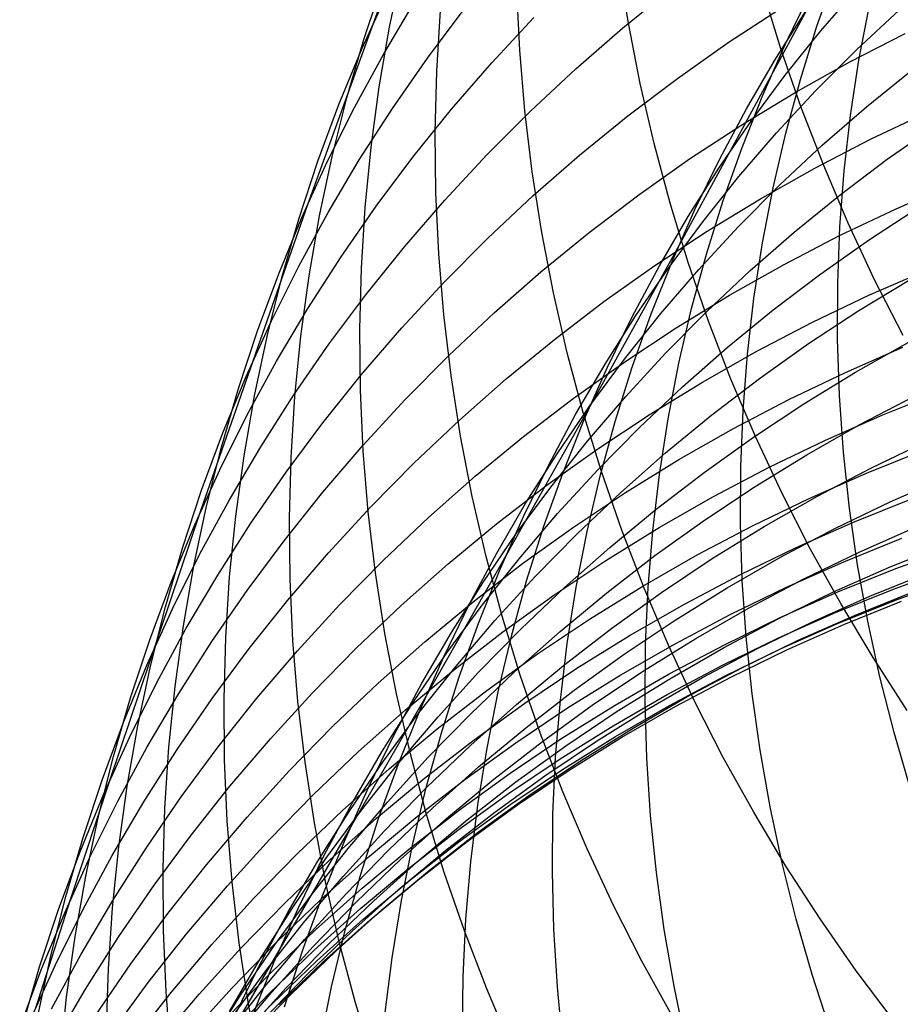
# Model space of a CAD drawing. Header units: millimetres. Extents: x 119 to 175.9, y -203.1 to -153.8.
# Tile 301 of 377: x 158.535 to 159.098, y -162.507 to -161.877. Entities that reach past the tile are written whole.
import ezdxf

# ---------------------------------------------------------------- set-up
doc = ezdxf.new("R2010")
doc.units = ezdxf.units.MM
doc.header["$MEASUREMENT"] = 0
doc.layers.add('Layer 01', color=5, linetype='Continuous', true_color=0x0000ff)

msp = doc.modelspace()

# ---------------------------------------------------------------- linework, layer by layer
at = {"layer": 'Layer 01'}
for p, q in [((158.71985, -161.99473, 40.63854), (158.84436, -161.65155, 41.74893)), ((159.07371, -161.80634, 28.8556), (158.95605, -162.02345, 29.45003)), ((158.9246, -161.87934, 43.14066), (158.91849, -161.84055, 43.12848)), ((158.77198, -161.88196, 41.83208), (158.77999, -161.84404, 41.81888)), ((159.04519, -161.8813, 28.82119), (159.05708, -161.84768, 28.83645)), ((158.75546, -161.88987, 41.41373), (158.76759, -161.85304, 41.40077)), ((158.75442, -161.89544, 41.00457), (158.77055, -161.86008, 40.99205)), ((158.85512, -161.89664, 42.70362), (158.85325, -161.85765, 42.69087)), ((158.9208, -161.8827, 39.45773), (158.95159, -161.85774, 39.4489)), ((159.02215, -161.89577, 43.59219), (159.01051, -161.85786, 43.58112)), ((159.02503, -161.89275, 29.16369), (159.04075, -161.86049, 29.1786)), ((159.04773, -161.88426, 29.85494), (159.07167, -161.85658, 29.86831)), ((158.76823, -161.89912, 40.60563), (158.78817, -161.86558, 40.59377)), ((159.072, -161.90318, 28.46122), (159.07868, -161.86819, 28.47645)), ((158.79612, -161.90188, 40.21654), (158.81964, -161.87053, 40.2055)), ((158.80208, -161.91015, 42.27128), (158.80446, -161.87135, 42.25823)), ((158.98849, -161.89185, 39.09708), (159.02185, -161.8701, 39.08941)), ((159.01829, -161.90302, 29.50373), (159.03769, -161.87247, 29.51802)), ((159.07063, -161.89636, 30.18921), (159.09773, -161.87111, 30.20149)), ((158.83732, -161.90475, 39.83705), (158.86416, -161.87591, 39.82697)), ((158.93211, -161.91797, 43.15258), (158.9246, -161.87934, 43.14066)), ((158.76536, -161.92018, 41.84519), (158.77198, -161.88196, 41.83208)), ((158.89094, -161.9087, 39.46674), (158.9208, -161.8827, 39.45773)), ((159.02485, -161.91278, 29.84149), (159.04773, -161.88426, 29.85494)), ((159.03456, -161.91539, 28.80601), (159.04519, -161.8813, 28.82119)), ((159.0661, -161.90424, 38.74422), (159.10164, -161.88594, 38.73774)), ((158.74468, -161.92713, 41.42667), (158.75546, -161.88987, 41.41373)), ((158.95595, -161.91474, 39.10495), (158.98849, -161.89185, 39.09708)), ((159.01053, -161.92558, 29.14882), (159.02503, -161.89275, 29.16369)), ((158.7396, -161.93136, 41.0171), (158.75442, -161.89544, 41.00457)), ((158.74953, -161.93333, 40.61755), (158.76823, -161.89912, 40.60563)), ((158.85841, -161.93561, 42.71616), (158.85512, -161.89664, 42.70362)), ((159.03514, -161.93334, 43.60293), (159.02215, -161.89577, 43.59219)), ((159.04449, -161.92254, 30.1768), (159.07063, -161.89636, 30.18921)), ((158.77375, -161.93403, 40.22768), (158.79612, -161.90188, 40.21654)), ((158.81154, -161.93449, 39.84726), (158.83732, -161.90475, 39.83705)), ((159.00005, -161.93427, 29.48941), (159.01829, -161.90302, 29.50373)), ((159.03124, -161.92375, 38.75091), (159.0661, -161.90424, 38.74422)), ((159.06663, -161.93845, 28.44615), (159.072, -161.90318, 28.46122)), ((158.8011, -161.94906, 42.28418), (158.80208, -161.91015, 42.27128)), ((158.86204, -161.93572, 39.47592), (158.89094, -161.9087, 39.46674)), ((159.07678, -161.93298, 30.51004), (159.10589, -161.90944, 30.52123)), ((158.92426, -161.93873, 39.113), (158.95595, -161.91474, 39.10495)), ((158.941, -161.95639, 43.16424), (158.93211, -161.91797, 43.15258)), ((159.00305, -161.94211, 29.82797), (159.02485, -161.91278, 29.84149)), ((159.0252, -161.94988, 28.79093), (159.03456, -161.91539, 28.80601)), ((158.76014, -161.95865, 41.85822), (158.76536, -161.92018, 41.84519)), ((158.99711, -161.94444, 38.75779), (159.03124, -161.92375, 38.75091)), ((159.01936, -161.94963, 30.16428), (159.04449, -161.92254, 30.1768)), ((158.72609, -161.9678, 41.02965), (158.7396, -161.93136, 41.0171)), ((158.73526, -161.96477, 41.43957), (158.74468, -161.92713, 41.42667)), ((158.99726, -161.95895, 29.13398), (159.01053, -161.92558, 29.14882)), ((158.73209, -161.96819, 40.62953), (158.74953, -161.93333, 40.61755)), ((158.75258, -161.96695, 40.23892), (158.77375, -161.93403, 40.22768)), ((158.78686, -161.96511, 39.85761), (158.81154, -161.93449, 39.84726)), ((158.83414, -161.96372, 39.48525), (158.86204, -161.93572, 39.47592)), ((158.8631, -161.97449, 42.72847), (158.85841, -161.93561, 42.71616)), ((158.983, -161.96616, 29.47508), (159.00005, -161.93427, 29.48941)), ((159.04946, -161.97052, 43.61334), (159.03514, -161.93334, 43.60293)), ((159.04857, -161.95753, 30.4987), (159.07678, -161.93298, 30.51004)), ((159.07941, -161.95372, 38.40941), (159.11559, -161.93657, 38.40371)), ((158.89345, -161.96379, 39.12122), (158.92426, -161.93873, 39.113)), ((158.98237, -161.97221, 29.81438), (159.00305, -161.94211, 29.82797)), ((159.06258, -161.97398, 28.43124), (159.06663, -161.93845, 28.44615)), ((158.80154, -161.98803, 42.29692), (158.8011, -161.94906, 42.28418)), ((158.96375, -161.96629, 38.76486), (158.99711, -161.94444, 38.75779)), ((158.99525, -161.9776, 30.15167), (159.01936, -161.94963, 30.16428)), ((159.01714, -161.98475, 28.77595), (159.0252, -161.94988, 28.79093)), ((159.09013, -161.96651, 30.83177), (159.1211, -161.94479, 30.84179)), ((158.95126, -161.99456, 43.1756), (158.941, -161.95639, 43.16424)), ((159.04387, -161.97211, 38.41531), (159.07941, -161.95372, 38.40941)), ((158.75631, -161.99732, 41.87113), (158.76014, -161.95865, 41.85822)), ((158.98525, -161.99281, 29.1192), (158.99726, -161.95895, 29.13398)), ((159.0213, -161.98306, 30.48724), (159.04857, -161.95753, 30.4987)), ((158.71393, -162.00471, 41.04218), (158.72609, -161.9678, 41.02965)), ((158.71593, -162.00365, 40.64155), (158.73209, -161.96819, 40.62953)), ((158.72722, -162.00275, 41.45241), (158.73526, -161.96477, 41.43957)), ((158.73261, -162.00059, 40.25023), (158.75258, -161.96695, 40.23892)), ((158.76332, -161.99658, 39.86806), (158.78686, -161.96511, 39.85761)), ((158.80728, -161.99267, 39.49472), (158.83414, -161.96372, 39.48525)), ((158.86358, -161.98991, 39.12961), (158.89345, -161.96379, 39.12122)), ((158.9312, -161.98928, 38.77211), (158.96375, -161.96629, 38.76486)), ((158.96714, -161.99868, 29.46076), (158.983, -161.96616, 29.47508)), ((159.05998, -161.98929, 30.8216), (159.09013, -161.96651, 30.83177)), ((158.86919, -162.01326, 42.74056), (158.8631, -161.97449, 42.72847)), ((158.96282, -162.00303, 29.80076), (158.98237, -161.97221, 29.81438)), ((159.00902, -161.99171, 38.4214), (159.04387, -161.97211, 38.41531)), ((159.0651, -162.00727, 43.62339), (159.04946, -161.97052, 43.61334)), ((159.05984, -162.0097, 28.41652), (159.06258, -161.97398, 28.43124)), ((158.9722, -162.00641, 30.13897), (158.99525, -161.9776, 30.15167)), ((158.80339, -162.02702, 42.30948), (158.80154, -161.98803, 42.29692)), ((158.99499, -162.00953, 30.47566), (159.0213, -161.98306, 30.48724)), ((159.01038, -162.01995, 28.76111), (159.01714, -161.98475, 28.77595)), ((159.0958, -161.99808, 38.07638), (159.13257, -161.98209, 38.07143)), ((158.78148, -162.02252, 39.50432), (158.80728, -161.99267, 39.49472)), ((158.83467, -162.01703, 39.13816), (158.86358, -161.98991, 39.12961)), ((158.8995, -162.01338, 38.77953), (158.9312, -161.98928, 38.77211)), ((158.96289, -162.03242, 43.18666), (158.95126, -161.99456, 43.1756)), ((158.97451, -162.02713, 29.10451), (158.98525, -161.99281, 29.1192)), ((158.97489, -162.0125, 38.42766), (159.00902, -161.99171, 38.4214)), ((159.0307, -162.01311, 30.81128), (159.05998, -161.98929, 30.8216)), ((158.65117, -162.19181, 39.92974), (158.71985, -161.99473, 40.63854)), ((158.71388, -162.03491, 40.26161), (158.73261, -162.00059, 40.25023)), ((158.74093, -162.02884, 39.87862), (158.76332, -161.99658, 39.86806)), ((158.7539, -162.03614, 41.88391), (158.75631, -161.99732, 41.87113)), ((158.95251, -162.03177, 29.44646), (158.96714, -161.99868, 29.46076)), ((159.05963, -162.01531, 38.0815), (159.0958, -161.99808, 38.07638)), ((159.07875, -162.01783, 31.14623), (159.11068, -161.99696, 31.15518)), ((158.70108, -162.03966, 40.65358), (158.71593, -162.00365, 40.64155)), ((158.70311, -162.04204, 41.05469), (158.71393, -162.00471, 41.04218)), ((158.72057, -162.04102, 41.46517), (158.72722, -162.00275, 41.45241)), ((158.94442, -162.03456, 29.78712), (158.96282, -162.00303, 29.80076)), ((158.95024, -162.03603, 30.12621), (158.9722, -162.00641, 30.13897)), ((158.86869, -162.03855, 38.78711), (158.8995, -162.01338, 38.77953)), ((158.87667, -162.05186, 42.75239), (158.86919, -162.01326, 42.74056)), ((158.94153, -162.03445, 38.43411), (158.97489, -162.0125, 38.42766)), ((158.96968, -162.03691, 30.46397), (158.99499, -162.00953, 30.47566)), ((159.00232, -162.03794, 30.80083), (159.0307, -162.01311, 30.81128)), ((159.05841, -162.04559, 28.402), (159.05984, -162.0097, 28.41652)), ((159.08203, -162.04353, 43.63308), (159.0651, -162.00727, 43.62339)), ((158.80676, -162.04514, 39.14685), (158.83467, -162.01703, 39.13816)), ((159.02411, -162.03379, 38.0868), (159.05963, -162.01531, 38.0815)), ((159.0476, -162.03981, 31.13713), (159.07875, -162.01783, 31.14623)), ((158.75678, -162.05326, 39.51404), (158.78148, -162.02252, 39.50432)), ((158.95605, -162.02345, 29.45003), (158.90001, -162.12453, 29.74962)), ((159.00492, -162.05544, 28.74642), (159.01038, -162.01995, 28.76111)), ((158.71972, -162.06186, 39.88926), (158.74093, -162.02884, 39.87862)), ((158.80665, -162.06598, 42.32184), (158.80339, -162.02702, 42.30948)), ((158.93911, -162.06541, 29.43221), (158.95251, -162.03177, 29.44646)), ((158.96504, -162.06187, 29.0899), (158.97451, -162.02713, 29.10451)), ((158.69641, -162.06987, 40.27303), (158.71388, -162.03491, 40.26161)), ((158.75289, -162.07508, 41.89655), (158.7539, -162.03614, 41.88391)), ((158.83881, -162.06477, 38.79484), (158.86869, -162.03855, 38.78711)), ((158.90898, -162.05754, 38.44071), (158.94153, -162.03445, 38.43411)), ((158.92722, -162.06674, 29.77347), (158.94442, -162.03456, 29.78712)), ((158.92939, -162.06642, 30.1134), (158.95024, -162.03603, 30.12621)), ((158.9454, -162.06517, 30.4522), (158.96968, -162.03691, 30.46397)), ((158.97586, -162.06993, 43.19741), (158.96289, -162.03242, 43.18666)), ((158.97487, -162.06375, 30.79026), (159.00232, -162.03794, 30.80083)), ((158.98926, -162.05347, 38.09227), (159.02411, -162.03379, 38.0868)), ((159.07841, -162.05347, 37.74831), (159.11516, -162.03741, 37.74394)), ((158.68754, -162.07619, 40.66562), (158.70108, -162.03966, 40.65358)), ((158.69366, -162.07975, 41.06716), (158.70311, -162.04204, 41.05469)), ((158.71531, -162.07954, 41.47785), (158.72057, -162.04102, 41.46517)), ((159.01728, -162.06285, 31.12788), (159.0476, -162.03981, 31.13713)), ((159.07192, -162.06331, 31.46605), (159.10476, -162.04332, 31.47391)), ((159.10024, -162.07927, 43.6424), (159.08203, -162.04353, 43.63308)), ((158.77987, -162.0742, 39.15567), (158.80676, -162.04514, 39.14685)), ((159.05831, -162.08159, 28.3877), (159.05841, -162.04559, 28.402)), ((158.73321, -162.08483, 39.52387), (158.75678, -162.05326, 39.51404)), ((158.88554, -162.09025, 42.76396), (158.87667, -162.05186, 42.75239)), ((158.87728, -162.08173, 38.44748), (158.90898, -162.05754, 38.44071)), ((158.95514, -162.07435, 38.09791), (158.98926, -162.05347, 38.09227)), ((159.00077, -162.09117, 28.73189), (159.00492, -162.05544, 28.74642)), ((159.04226, -162.07078, 37.75284), (159.07841, -162.05347, 37.74831)), ((158.69972, -162.09561, 39.89998), (158.71972, -162.06186, 39.88926)), ((158.94839, -162.0905, 30.77959), (158.97487, -162.06375, 30.79026)), ((158.95687, -162.09698, 29.07541), (158.96504, -162.06187, 29.0899)), ((158.98783, -162.08694, 31.1185), (159.01728, -162.06285, 31.12788)), ((159.03982, -162.08442, 31.45806), (159.07192, -162.06331, 31.46605)), ((158.68022, -162.10543, 40.2845), (158.69641, -162.06987, 40.27303)), ((158.81131, -162.10487, 42.33399), (158.80665, -162.06598, 42.32184)), ((158.80989, -162.092, 38.80272), (158.83881, -162.06477, 38.79484)), ((158.90967, -162.09754, 30.10055), (158.92939, -162.06642, 30.1134)), ((158.91121, -162.09954, 29.75983), (158.92722, -162.06674, 29.77347)), ((158.92218, -162.09428, 30.44035), (158.9454, -162.06517, 30.4522)), ((158.92697, -162.09954, 29.41801), (158.93911, -162.06541, 29.43221)), ((158.99017, -162.10704, 43.20782), (158.97586, -162.06993, 43.19741)), ((158.67534, -162.11319, 40.67766), (158.68754, -162.07619, 40.66562)), ((158.7533, -162.11407, 41.90904), (158.75289, -162.07508, 41.89655)), ((158.75406, -162.10417, 39.16461), (158.77987, -162.0742, 39.15567)), ((158.92179, -162.09638, 38.10371), (158.95514, -162.07435, 38.09791)), ((159.00675, -162.08932, 37.75754), (159.04226, -162.07078, 37.75284)), ((158.68558, -162.11781, 41.07957), (158.69366, -162.07975, 41.06716)), ((158.71145, -162.11826, 41.49042), (158.71531, -162.07954, 41.47785)), ((158.84647, -162.107, 38.45439), (158.87728, -162.08173, 38.44748)), ((159.05954, -162.11767, 28.37364), (159.05831, -162.08159, 28.3877)), ((158.71079, -162.11721, 39.53379), (158.73321, -162.08483, 39.52387)), ((158.95927, -162.11204, 31.10901), (158.98783, -162.08694, 31.1185)), ((159.00851, -162.10664, 31.44992), (159.03982, -162.08442, 31.45806)), ((159.06337, -162.10279, 37.41836), (159.10009, -162.08668, 37.41456)), ((159.06985, -162.10276, 31.79248), (159.10356, -162.08371, 31.79922)), ((158.78196, -162.12022, 38.81074), (158.80989, -162.092, 38.80272)), ((158.89579, -162.12838, 42.77525), (158.88554, -162.09025, 42.76396)), ((158.90004, -162.12419, 30.42844), (158.92218, -162.09428, 30.44035)), ((158.9229, -162.11818, 30.76882), (158.94839, -162.0905, 30.77959)), ((158.97192, -162.10908, 37.76238), (159.00675, -162.08932, 37.75754)), ((158.99795, -162.12711, 28.71755), (159.00077, -162.09117, 28.73189)), ((158.68096, -162.13004, 39.91076), (158.69972, -162.09561, 39.89998)), ((158.88925, -162.11956, 38.10965), (158.92179, -162.09638, 38.10371)), ((158.89112, -162.12937, 30.08768), (158.90967, -162.09754, 30.10055)), ((158.89643, -162.13292, 29.74622), (158.91121, -162.09954, 29.75983)), ((158.91609, -162.13412, 29.40389), (158.92697, -162.09954, 29.41801)), ((158.95, -162.13242, 29.06104), (158.95687, -162.09698, 29.07541)), ((158.66533, -162.14155, 40.29598), (158.68022, -162.10543, 40.2845)), ((158.72934, -162.13502, 39.17367), (158.75406, -162.10417, 39.16461)), ((158.81738, -162.14363, 42.34592), (158.81131, -162.10487, 42.33399)), ((158.81658, -162.13332, 38.46144), (158.84647, -162.107, 38.45439)), ((158.97802, -162.12994, 31.44166), (159.00851, -162.10664, 31.44992)), ((159.00579, -162.14372, 43.2179), (158.99017, -162.10704, 43.20782)), ((159.02724, -162.12017, 37.4223), (159.06337, -162.10279, 37.41836)), ((159.03684, -162.12297, 31.78561), (159.06985, -162.10276, 31.79248)), ((158.66448, -162.15061, 40.68968), (158.67534, -162.11319, 40.67766)), ((158.75512, -162.15308, 41.92135), (158.7533, -162.11407, 41.90904)), ((158.93165, -162.13813, 31.09941), (158.95927, -162.11204, 31.10901)), ((158.93781, -162.13003, 37.76738), (158.97192, -162.10908, 37.76238)), ((158.6789, -162.15615, 41.09192), (158.68558, -162.11781, 41.07957)), ((158.68956, -162.15035, 39.5438), (158.71079, -162.11721, 39.53379)), ((158.709, -162.15713, 41.50287), (158.71145, -162.11826, 41.49042)), ((158.75506, -162.14939, 38.81888), (158.78196, -162.12022, 38.81074)), ((158.85755, -162.14384, 38.11574), (158.88925, -162.11956, 38.10965)), ((158.89845, -162.14673, 30.75797), (158.9229, -162.11818, 30.76882)), ((158.99174, -162.13877, 37.42638), (159.02724, -162.12017, 37.4223)), ((159.06208, -162.15377, 28.35983), (159.05954, -162.11767, 28.37364)), ((159.07262, -162.1362, 32.12707), (159.10714, -162.11815, 32.13274)), ((159.08731, -162.12993, 37.08213), (159.12456, -162.11505, 37.07904)), ((158.90001, -162.12453, 29.74962), (158.84626, -162.22016, 30.05232)), ((158.87902, -162.15489, 30.41649), (158.90004, -162.12419, 30.42844)), ((159.00459, -162.14431, 31.77861), (159.03684, -162.12297, 31.78561)), ((158.66346, -162.16511, 39.92159), (158.68096, -162.13004, 39.91076)), ((158.87375, -162.16185, 30.07481), (158.89112, -162.12937, 30.08768)), ((158.88288, -162.16684, 29.73265), (158.89643, -162.13292, 29.74622)), ((158.90739, -162.1662, 42.78625), (158.89579, -162.12838, 42.77525)), ((158.90447, -162.15215, 37.77251), (158.93781, -162.13003, 37.76738)), ((158.94444, -162.16814, 29.04683), (158.95, -162.13242, 29.06104)), ((158.9484, -162.15429, 31.43329), (158.97802, -162.12994, 31.44166)), ((158.99645, -162.1632, 28.7034), (158.99795, -162.12711, 28.71755)), ((159.05062, -162.1461, 37.08535), (159.08731, -162.12993, 37.08213)), ((158.70574, -162.16671, 39.18283), (158.72934, -162.13502, 39.17367)), ((158.78765, -162.16066, 38.46863), (158.81658, -162.13332, 38.46144)), ((158.90499, -162.16517, 31.08971), (158.93165, -162.13813, 31.09941)), ((158.9065, -162.16913, 29.38987), (158.91609, -162.13412, 29.40389)), ((158.95693, -162.1586, 37.43059), (158.99174, -162.13877, 37.42638)), ((159.03877, -162.15544, 32.12127), (159.07262, -162.1362, 32.12707)), ((158.65175, -162.17818, 40.30748), (158.66533, -162.14155, 40.29598)), ((158.82483, -162.18222, 42.35761), (158.81738, -162.14363, 42.34592)), ((158.82673, -162.1692, 38.12196), (158.85755, -162.14384, 38.11574)), ((158.97312, -162.16676, 31.7715), (159.00459, -162.14431, 31.77861)), ((159.02271, -162.17992, 43.22763), (159.00579, -162.14372, 43.2179)), ((158.65499, -162.18842, 40.70166), (158.66448, -162.15061, 40.68968)), ((158.66953, -162.18421, 39.55387), (158.68956, -162.15035, 39.5438)), ((158.72923, -162.17947, 38.82713), (158.75506, -162.14939, 38.81888)), ((158.87505, -162.17614, 30.74705), (158.89845, -162.14673, 30.75797)), ((159.01452, -162.16352, 37.0887), (159.05062, -162.1461, 37.08535)), ((159.08007, -162.16376, 32.46943), (159.11534, -162.14678, 32.47414)), ((158.6736, -162.19473, 41.10419), (158.6789, -162.15615, 41.09192)), ((158.70796, -162.1961, 41.51519), (158.709, -162.15713, 41.50287)), ((158.75834, -162.19206, 41.93347), (158.75512, -162.15308, 41.92135)), ((158.85913, -162.18632, 30.4045), (158.87902, -162.15489, 30.41649)), ((158.87193, -162.1754, 37.77778), (158.90447, -162.15215, 37.77251)), ((158.91968, -162.17965, 31.42481), (158.9484, -162.15429, 31.43329)), ((159.00562, -162.17584, 32.11536), (159.03877, -162.15544, 32.12127)), ((159.06594, -162.18986, 28.34629), (159.06208, -162.15377, 28.35983)), ((159.07679, -162.16719, 36.74564), (159.114, -162.15227, 36.74309)), ((158.75971, -162.18898, 38.47594), (158.78765, -162.16066, 38.46863)), ((158.85758, -162.19495, 30.06195), (158.87375, -162.16185, 30.07481)), ((158.92284, -162.17961, 37.43493), (158.95693, -162.1586, 37.43059)), ((158.97905, -162.18218, 37.09216), (159.01452, -162.16352, 37.0887)), ((158.99627, -162.19941, 28.68948), (158.99645, -162.1632, 28.7034)), ((159.04543, -162.18196, 32.46461), (159.08007, -162.16376, 32.46943)), ((158.64723, -162.20078, 39.93245), (158.66346, -162.16511, 39.92159)), ((158.6833, -162.1992, 39.19208), (158.70574, -162.16671, 39.18283)), ((158.79684, -162.19561, 38.12831), (158.82673, -162.1692, 38.12196)), ((158.87059, -162.20126, 29.71914), (158.88288, -162.16684, 29.73265)), ((158.87933, -162.19313, 31.07993), (158.90499, -162.16517, 31.08971)), ((158.8982, -162.2045, 29.37596), (158.9065, -162.16913, 29.38987)), ((158.92034, -162.20367, 42.79695), (158.90739, -162.1662, 42.78625)), ((158.94019, -162.20411, 29.03278), (158.94444, -162.16814, 29.04683)), ((158.94248, -162.19029, 31.76427), (158.97312, -162.16676, 31.7715)), ((159.04013, -162.18339, 36.74829), (159.07679, -162.16719, 36.74564)), ((159.09201, -162.18558, 32.81845), (159.12797, -162.16971, 32.82229)), ((158.84023, -162.19976, 37.78318), (158.87193, -162.1754, 37.77778)), ((158.85274, -162.20636, 30.73608), (158.87505, -162.17614, 30.74705)), ((158.97323, -162.19737, 32.10934), (159.00562, -162.17584, 32.11536)), ((158.63951, -162.21528, 40.31897), (158.65175, -162.17818, 40.30748)), ((158.70449, -162.21043, 38.83549), (158.72923, -162.17947, 38.82713)), ((158.83367, -162.22059, 42.36904), (158.82483, -162.18222, 42.35761)), ((158.88951, -162.20179, 37.4394), (158.92284, -162.17961, 37.43493)), ((158.89188, -162.206, 31.41624), (158.91968, -162.17965, 31.42481)), ((158.94426, -162.20205, 37.09574), (158.97905, -162.18218, 37.09216)), ((159.00406, -162.20085, 36.75105), (159.04013, -162.18339, 36.74829)), ((159.01146, -162.20135, 32.45968), (159.04543, -162.18196, 32.46461)), ((159.0409, -162.21558, 43.23699), (159.02271, -162.17992, 43.22763)), ((158.64688, -162.22656, 40.71359), (158.65499, -162.18842, 40.70166)), ((158.65074, -162.21876, 39.56401), (158.66953, -162.18421, 39.55387)), ((158.7328, -162.21825, 38.48337), (158.75971, -162.18898, 38.47594)), ((158.84041, -162.21844, 30.3925), (158.85913, -162.18632, 30.4045)), ((159.05664, -162.20269, 32.81451), (159.09201, -162.18558, 32.81845)), ((159.06848, -162.19851, 36.40357), (159.10565, -162.18357, 36.40157)), ((158.59324, -162.36325, 39.2369), (158.65117, -162.19181, 39.92974)), ((158.6697, -162.23351, 41.11635), (158.6736, -162.19473, 41.10419)), ((158.76297, -162.23095, 41.9454), (158.75834, -162.19206, 41.93347)), ((158.7679, -162.22304, 38.13479), (158.79684, -162.19561, 38.12831)), ((158.84264, -162.22863, 30.04911), (158.85758, -162.19495, 30.06195)), ((158.8547, -162.22197, 31.07008), (158.87933, -162.19313, 31.07993)), ((158.9127, -162.21488, 31.75694), (158.94248, -162.19029, 31.76427)), ((159.07111, -162.22589, 28.33304), (159.06594, -162.18986, 28.34629)), ((158.6323, -162.23701, 39.94334), (158.64723, -162.20078, 39.93245)), ((158.66204, -162.23245, 39.20141), (158.6833, -162.1992, 39.19208)), ((158.70833, -162.23514, 41.52736), (158.70796, -162.1961, 41.51519)), ((158.80942, -162.2252, 37.7887), (158.84023, -162.19976, 37.78318)), ((158.85699, -162.22511, 37.44399), (158.88951, -162.20179, 37.4394)), ((158.85958, -162.23614, 29.7057), (158.87059, -162.20126, 29.71914)), ((158.91019, -162.22312, 37.09944), (158.94426, -162.20205, 37.09574)), ((158.94162, -162.22002, 32.10321), (158.97323, -162.19737, 32.10934)), ((158.96863, -162.21955, 36.75391), (159.00406, -162.20085, 36.75105)), ((158.97819, -162.22191, 32.45466), (159.01146, -162.20135, 32.45968)), ((158.99741, -162.23569, 28.67579), (158.99627, -162.19941, 28.68948)), ((159.03186, -162.21474, 36.40567), (159.06848, -162.19851, 36.40357)), ((159.07221, -162.21772, 33.16979), (159.10826, -162.20176, 33.17293)), ((158.83154, -162.23735, 30.72507), (158.85274, -162.20636, 30.73608)), ((158.86506, -162.23331, 31.40757), (158.89188, -162.206, 31.41624)), ((158.89121, -162.2402, 29.36217), (158.8982, -162.2045, 29.37596)), ((158.93462, -162.24074, 42.80733), (158.92034, -162.20367, 42.79695)), ((158.93726, -162.24029, 29.01891), (158.94019, -162.20411, 29.03278)), ((159.02189, -162.22101, 32.81048), (159.05664, -162.20269, 32.81451)), ((158.68087, -162.24223, 38.84394), (158.70449, -162.21043, 38.83549)), ((158.88382, -162.24048, 31.74952), (158.9127, -162.21488, 31.75694)), ((158.99582, -162.23222, 36.40785), (159.03186, -162.21474, 36.40567)), ((159.06236, -162.22387, 36.05522), (159.09948, -162.20891, 36.05374)), ((159.09197, -162.22716, 33.52894), (159.12864, -162.21238, 33.53135)), ((159.09559, -162.22825, 35.69973), (159.13316, -162.21458, 35.69882)), ((158.62862, -162.2528, 40.33044), (158.63951, -162.21528, 40.31897)), ((158.6332, -162.25394, 39.5742), (158.65074, -162.21876, 39.56401)), ((158.70695, -162.24843, 38.4909), (158.7328, -162.21825, 38.48337)), ((158.84626, -162.22016, 30.05232), (158.79509, -162.31009, 30.35953)), ((158.82287, -162.25123, 30.3805), (158.84041, -162.21844, 30.3925)), ((158.84389, -162.2587, 42.3802), (158.83367, -162.22059, 42.36904)), ((158.91084, -162.24376, 32.09699), (158.94162, -162.22002, 32.10321)), ((158.93386, -162.23946, 36.75686), (158.96863, -162.21955, 36.75391)), ((158.98782, -162.24053, 32.80637), (159.02189, -162.22101, 32.81048)), ((159.03674, -162.23492, 33.16658), (159.07221, -162.21772, 33.16979)), ((159.06035, -162.25068, 43.24597), (159.0409, -162.21558, 43.23699)), ((158.64015, -162.26498, 40.72545), (158.64688, -162.22656, 40.71359)), ((158.73996, -162.25145, 38.14137), (158.7679, -162.22304, 38.13479)), ((158.77953, -162.2517, 37.79433), (158.80942, -162.2252, 37.7887)), ((158.8253, -162.24954, 37.44869), (158.85699, -162.22511, 37.44399)), ((158.83113, -162.25167, 31.06016), (158.8547, -162.22197, 31.07008)), ((158.87688, -162.24535, 37.10324), (158.91019, -162.22312, 37.09944)), ((158.94568, -162.24361, 32.44954), (158.97819, -162.22191, 32.45466)), ((159.02578, -162.24011, 36.05677), (159.06236, -162.22387, 36.05522)), ((159.05583, -162.2432, 33.52648), (159.09197, -162.22716, 33.52894)), ((159.07759, -162.26182, 28.32009), (159.07111, -162.22589, 28.33304)), ((158.64198, -162.26643, 39.2108), (158.66204, -162.23245, 39.20141)), ((158.66721, -162.27245, 41.1284), (158.6697, -162.23351, 41.11635)), ((158.769, -162.26972, 41.95711), (158.76297, -162.23095, 41.9454)), ((158.82894, -162.26286, 30.03632), (158.84264, -162.22863, 30.04911)), ((158.83924, -162.26154, 31.39884), (158.86506, -162.23331, 31.40757)), ((158.96042, -162.25094, 36.41011), (158.99582, -162.23222, 36.40785)), ((159.05852, -162.24321, 35.70069), (159.09559, -162.22825, 35.69973)), ((159.07896, -162.24597, 33.88904), (159.11571, -162.23113, 33.89084)), ((159.09415, -162.24146, 35.34127), (159.13166, -162.22779, 35.34087)), ((158.61869, -162.27375, 39.95424), (158.6323, -162.23701, 39.94334)), ((158.71011, -162.27419, 41.53936), (158.70833, -162.23514, 41.52736)), ((158.81148, -162.26909, 30.71403), (158.83154, -162.23735, 30.72507)), ((158.84984, -162.27142, 29.69236), (158.85958, -162.23614, 29.7057)), ((158.89982, -162.26057, 36.75991), (158.93386, -162.23946, 36.75686)), ((158.98979, -162.2576, 36.05838), (159.02578, -162.24011, 36.05677)), ((158.99988, -162.272, 28.66235), (158.99741, -162.23569, 28.67579)), ((159.0019, -162.25335, 33.16329), (159.03674, -162.23492, 33.16658)), ((159.09529, -162.24844, 34.97972), (159.13275, -162.23479, 34.97983)), ((158.6584, -162.27483, 38.85248), (158.68087, -162.24223, 38.84394)), ((158.84438, -162.26872, 37.10714), (158.87688, -162.24535, 37.10324)), ((158.85587, -162.26708, 31.74201), (158.88382, -162.24048, 31.74952)), ((158.88092, -162.26855, 32.09068), (158.91084, -162.24376, 32.09699)), ((158.88552, -162.2762, 29.34853), (158.89121, -162.2402, 29.36217)), ((158.91395, -162.26643, 32.44433), (158.94568, -162.24361, 32.44954)), ((158.95022, -162.27737, 42.81738), (158.93462, -162.24074, 42.80733)), ((158.93566, -162.27662, 29.00523), (158.93726, -162.24029, 29.01891)), ((158.95444, -162.26121, 32.80217), (158.98782, -162.24053, 32.80637)), ((159.02028, -162.26048, 33.52395), (159.05583, -162.2432, 33.52648)), ((159.02199, -162.25945, 35.7017), (159.05852, -162.24321, 35.70069)), ((159.04274, -162.26207, 33.88721), (159.07896, -162.24597, 33.88904)), ((159.05713, -162.25642, 35.34171), (159.09415, -162.24146, 35.34127)), ((159.06911, -162.25823, 34.2518), (159.10594, -162.24335, 34.25301)), ((158.68219, -162.27949, 38.49853), (158.70695, -162.24843, 38.4909)), ((158.71304, -162.28082, 38.14806), (158.73996, -162.25145, 38.14137)), ((158.75059, -162.27921, 37.80007), (158.77953, -162.2517, 37.79433)), ((158.7945, -162.27505, 37.45349), (158.8253, -162.24954, 37.44869)), ((158.80654, -162.28465, 30.36851), (158.82287, -162.25123, 30.3805)), ((158.80865, -162.28218, 31.0502), (158.83113, -162.25167, 31.06016)), ((158.9257, -162.27088, 36.41245), (158.96042, -162.25094, 36.41011)), ((159.05833, -162.26338, 34.97962), (159.09529, -162.24844, 34.97972)), ((159.08103, -162.28517, 43.25457), (159.06035, -162.25068, 43.24597)), ((159.06228, -162.26401, 34.61579), (159.09917, -162.24909, 34.61643)), ((158.61694, -162.28972, 39.58442), (158.6332, -162.25394, 39.5742)), ((158.61908, -162.2907, 40.34187), (158.62862, -162.2528, 40.33044)), ((158.85546, -162.2965, 42.39109), (158.84389, -162.2587, 42.3802)), ((158.95443, -162.27634, 36.06006), (158.98979, -162.2576, 36.05838)), ((158.96773, -162.27297, 33.15994), (159.0019, -162.25335, 33.16329)), ((159.02065, -162.27265, 35.34217), (159.05713, -162.25642, 35.34171)), ((159.03282, -162.27438, 34.25057), (159.06911, -162.25823, 34.2518)), ((158.63481, -162.30365, 40.73724), (158.64015, -162.26498, 40.72545)), ((158.81444, -162.29066, 31.39004), (158.83924, -162.26154, 31.39884)), ((158.81649, -162.29758, 30.02359), (158.82894, -162.26286, 30.03632)), ((158.86654, -162.28284, 36.76305), (158.89982, -162.26057, 36.75991)), ((158.92182, -162.28305, 32.79789), (158.95444, -162.26121, 32.80217)), ((158.98535, -162.27899, 33.52136), (159.02028, -162.26048, 33.52395)), ((158.98605, -162.27695, 35.70275), (159.02199, -162.25945, 35.7017)), ((159.00711, -162.27942, 33.88533), (159.04274, -162.26207, 33.88721)), ((159.02191, -162.27959, 34.97953), (159.05833, -162.26338, 34.97962)), ((159.02592, -162.2802, 34.61513), (159.06228, -162.26401, 34.61579)), ((159.08536, -162.29761, 28.30747), (159.07759, -162.26182, 28.32009)), ((158.62316, -162.30108, 39.22025), (158.64198, -162.26643, 39.2108)), ((158.77643, -162.30832, 41.96858), (158.769, -162.26972, 41.95711)), ((158.79259, -162.30153, 30.70298), (158.81148, -162.26909, 30.71403)), ((158.81271, -162.2932, 37.11114), (158.84438, -162.26872, 37.10714)), ((158.82889, -162.29464, 31.73443), (158.85587, -162.26708, 31.74201)), ((158.8414, -162.30709, 29.67912), (158.84984, -162.27142, 29.69236)), ((158.8519, -162.29437, 32.08429), (158.88092, -162.26855, 32.09068)), ((158.88304, -162.29033, 32.43904), (158.91395, -162.26643, 32.44433)), ((158.89169, -162.29201, 36.41487), (158.9257, -162.27088, 36.41245)), ((158.60641, -162.31095, 39.96513), (158.61869, -162.27375, 39.95424)), ((158.63712, -162.30819, 38.86109), (158.6584, -162.27483, 38.85248)), ((158.66613, -162.31149, 41.14033), (158.66721, -162.27245, 41.1284)), ((158.7133, -162.3132, 41.55118), (158.71011, -162.27419, 41.53936)), ((158.76462, -162.30161, 37.4584), (158.7945, -162.27505, 37.45349)), ((158.88116, -162.31243, 29.33505), (158.88552, -162.2762, 29.34853)), ((158.91974, -162.29628, 36.0618), (158.95443, -162.27634, 36.06006)), ((158.93426, -162.29377, 33.15652), (158.96773, -162.27297, 33.15994)), ((158.93539, -162.31306, 28.99178), (158.93566, -162.27662, 29.00523)), ((158.96712, -162.31352, 42.82708), (158.95022, -162.27737, 42.81738)), ((158.95073, -162.29569, 35.70385), (158.98605, -162.27695, 35.70275)), ((158.98476, -162.29014, 35.34266), (159.02065, -162.27265, 35.34217)), ((158.99711, -162.29178, 34.24931), (159.03282, -162.27438, 34.25057)), ((159.00367, -162.30829, 28.64918), (158.99988, -162.272, 28.66235)), ((158.65856, -162.31139, 38.50625), (158.68219, -162.27949, 38.49853)), ((158.68718, -162.31109, 38.15485), (158.71304, -162.28082, 38.14806)), ((158.72265, -162.3077, 37.80592), (158.75059, -162.27921, 37.80007)), ((158.78728, -162.31347, 31.04021), (158.80865, -162.28218, 31.0502)), ((158.83406, -162.30624, 36.76627), (158.86654, -162.28284, 36.76305)), ((158.88998, -162.306, 32.79354), (158.92182, -162.28305, 32.79789)), ((158.95109, -162.2987, 33.51872), (158.98535, -162.27899, 33.52136)), ((158.9721, -162.29799, 33.88341), (159.00711, -162.27942, 33.88533)), ((158.98608, -162.29706, 34.97946), (159.02191, -162.27959, 34.97953)), ((158.99015, -162.29764, 34.61447), (159.02592, -162.2802, 34.61513)), ((158.60197, -162.32606, 39.59466), (158.61694, -162.28972, 39.58442)), ((158.79143, -162.31864, 30.35654), (158.80654, -162.28465, 30.36851)), ((158.853, -162.3153, 32.43368), (158.88304, -162.29033, 32.43904)), ((158.9495, -162.30886, 35.34318), (158.98476, -162.29014, 35.34266)), ((159.10291, -162.319, 43.26278), (159.08103, -162.28517, 43.25457)), ((158.61092, -162.32893, 40.35326), (158.61908, -162.2907, 40.34187)), ((158.78192, -162.31876, 37.11523), (158.81271, -162.2932, 37.11114)), ((158.7907, -162.32064, 31.38119), (158.81444, -162.29066, 31.39004)), ((158.80291, -162.32312, 31.72679), (158.82889, -162.29464, 31.73443)), ((158.82381, -162.32118, 32.07783), (158.8519, -162.29437, 32.08429)), ((158.86838, -162.33395, 42.40167), (158.85546, -162.2965, 42.39109)), ((158.85844, -162.3143, 36.41736), (158.89169, -162.29201, 36.41487)), ((158.88577, -162.31742, 36.0636), (158.91974, -162.29628, 36.0618)), ((158.90154, -162.31571, 33.15303), (158.93426, -162.29377, 33.15652)), ((158.91609, -162.31563, 35.70499), (158.95073, -162.29569, 35.70385)), ((158.96203, -162.31041, 34.24803), (158.99711, -162.29178, 34.24931)), ((158.60558, -162.33638, 39.22975), (158.62316, -162.30108, 39.22025)), ((158.73568, -162.32918, 37.4634), (158.76462, -162.30161, 37.4584)), ((158.77488, -162.33462, 30.69193), (158.79259, -162.30153, 30.70298)), ((158.80532, -162.33275, 30.01093), (158.81649, -162.29758, 30.02359)), ((158.91753, -162.31958, 33.51603), (158.95109, -162.2987, 33.51872)), ((158.93776, -162.31777, 33.88145), (158.9721, -162.29799, 33.88341)), ((158.95087, -162.31577, 34.97939), (158.98608, -162.29706, 34.97946)), ((158.955, -162.31631, 34.61381), (158.99015, -162.29764, 34.61447)), ((159.09443, -162.33321, 28.29517), (159.08536, -162.29761, 28.30747)), ((158.61703, -162.34227, 38.86977), (158.63712, -162.30819, 38.86109)), ((158.63087, -162.34252, 40.74893), (158.63481, -162.30365, 40.73724)), ((158.69572, -162.33715, 37.81186), (158.72265, -162.3077, 37.80592)), ((158.78523, -162.3467, 41.97982), (158.77643, -162.30832, 41.96858)), ((158.80241, -162.33076, 36.76958), (158.83406, -162.30624, 36.76627)), ((158.83427, -162.34308, 29.66601), (158.8414, -162.30709, 29.67912)), ((158.85897, -162.33005, 32.78913), (158.88998, -162.306, 32.79354)), ((158.91491, -162.3288, 35.34372), (158.9495, -162.30886, 35.34318)), ((159.00877, -162.34453, 28.6363), (159.00367, -162.30829, 28.64918)), ((158.59547, -162.34858, 39.97601), (158.60641, -162.31095, 39.96513)), ((158.63607, -162.3441, 38.51405), (158.65856, -162.31139, 38.50625)), ((158.66241, -162.34225, 38.16173), (158.68718, -162.31109, 38.15485)), ((158.66646, -162.35058, 41.15211), (158.66613, -162.31149, 41.14033)), ((158.71789, -162.35213, 41.56282), (158.7133, -162.3132, 41.55118)), ((158.79509, -162.31009, 30.35953), (158.7468, -162.39402, 30.67262)), ((158.76706, -162.34551, 31.03018), (158.78728, -162.31347, 31.04021)), ((158.82386, -162.34129, 32.42825), (158.853, -162.3153, 32.43368)), ((158.82598, -162.33773, 36.41991), (158.85844, -162.3143, 36.41736)), ((158.86961, -162.33878, 33.14949), (158.90154, -162.31571, 33.15303)), ((158.87812, -162.34887, 29.32175), (158.88116, -162.31243, 29.33505)), ((158.88216, -162.33677, 35.70618), (158.91609, -162.31563, 35.70499)), ((158.92762, -162.33025, 34.24673), (158.96203, -162.31041, 34.24803)), ((158.93644, -162.34958, 28.97855), (158.93539, -162.31306, 28.99178)), ((158.98528, -162.34913, 42.83644), (158.96712, -162.31352, 42.82708)), ((158.75205, -162.34538, 37.11941), (158.78192, -162.31876, 37.11523)), ((158.76806, -162.35143, 31.37229), (158.7907, -162.32064, 31.38119)), ((158.77756, -162.35317, 30.34462), (158.79143, -162.31864, 30.35654)), ((158.79669, -162.34896, 32.07131), (158.82381, -162.32118, 32.07783)), ((158.85256, -162.33973, 36.06545), (158.88577, -162.31742, 36.0636)), ((158.88473, -162.34162, 33.5133), (158.91753, -162.31958, 33.51603)), ((158.90413, -162.33873, 33.87946), (158.93776, -162.31777, 33.88145)), ((158.91633, -162.33568, 34.97933), (158.95087, -162.31577, 34.97939)), ((158.92052, -162.33619, 34.61314), (158.955, -162.31631, 34.61381)), ((158.58832, -162.3629, 39.60491), (158.60197, -162.32606, 39.59466)), ((158.77796, -162.3525, 31.71908), (158.80291, -162.32312, 31.72679)), ((158.60415, -162.36745, 40.36459), (158.61092, -162.32893, 40.35326)), ((158.70774, -162.35775, 37.4685), (158.73568, -162.32918, 37.4634)), ((158.75838, -162.36834, 30.68089), (158.77488, -162.33462, 30.69193)), ((158.77164, -162.35636, 36.77297), (158.80241, -162.33076, 36.76958)), ((158.79544, -162.36834, 29.99836), (158.80532, -162.33275, 30.01093)), ((158.82883, -162.35515, 32.78465), (158.85897, -162.33005, 32.78913)), ((158.88263, -162.37099, 42.41196), (158.86838, -162.33395, 42.40167)), ((158.88103, -162.34992, 35.3443), (158.91491, -162.3288, 35.34372)), ((158.89392, -162.35126, 34.2454), (158.92762, -162.33025, 34.24673)), ((159.10477, -162.36858, 28.28323), (159.09443, -162.33321, 28.29517)), ((158.58929, -162.37227, 39.23928), (158.60558, -162.33638, 39.22975)), ((158.66986, -162.36751, 37.81788), (158.69572, -162.33715, 37.81186)), ((158.79437, -162.36228, 36.42254), (158.82598, -162.33773, 36.41991)), ((158.82014, -162.36317, 36.06736), (158.85256, -162.33973, 36.06545)), ((158.83851, -162.36294, 33.14589), (158.86961, -162.33878, 33.14949)), ((158.84899, -162.35907, 35.7074), (158.88216, -162.33677, 35.70618)), ((158.87125, -162.36084, 33.87743), (158.90413, -162.33873, 33.87946)), ((158.88251, -162.35678, 34.97928), (158.91633, -162.33568, 34.97933)), ((158.88676, -162.35726, 34.61246), (158.92052, -162.33619, 34.61314)), ((158.59818, -162.37704, 38.8785), (158.61703, -162.34227, 38.86977)), ((158.61476, -162.37756, 38.52191), (158.63607, -162.3441, 38.51405)), ((158.62833, -162.38153, 40.76051), (158.63087, -162.34252, 40.74893)), ((158.63875, -162.37425, 38.16869), (158.66241, -162.34225, 38.16173)), ((158.72313, -162.37301, 37.12368), (158.75205, -162.34538, 37.11941)), ((158.74799, -162.37824, 31.02015), (158.76706, -162.34551, 31.03018)), ((158.79541, -162.38481, 41.99079), (158.78523, -162.3467, 41.97982)), ((158.79565, -162.36828, 32.42276), (158.82386, -162.34129, 32.42825)), ((158.82845, -162.37935, 29.65304), (158.83427, -162.34308, 29.66601)), ((158.85272, -162.36478, 33.51052), (158.88473, -162.34162, 33.5133)), ((159.01518, -162.38066, 28.62371), (159.00877, -162.34453, 28.6363)), ((158.5859, -162.38658, 39.98685), (158.59547, -162.34858, 39.97601)), ((158.66819, -162.38968, 41.16374), (158.66646, -162.35058, 41.15211)), ((158.72388, -162.39093, 41.57424), (158.71789, -162.35213, 41.56282)), ((158.74652, -162.383, 31.36336), (158.76806, -162.35143, 31.37229)), ((158.75407, -162.38273, 31.71134), (158.77796, -162.3525, 31.71908)), ((158.76496, -162.3882, 30.33275), (158.77756, -162.35317, 30.34462)), ((158.77057, -162.37766, 32.06473), (158.79669, -162.34896, 32.07131)), ((158.8479, -162.37221, 35.34489), (158.88103, -162.34992, 35.3443)), ((158.86097, -162.37344, 34.24406), (158.89392, -162.35126, 34.2454)), ((158.8764, -162.38546, 29.30863), (158.87812, -162.34887, 29.32175)), ((158.93882, -162.38612, 28.96557), (158.93644, -162.34958, 28.97855)), ((159.00471, -162.38418, 42.84542), (158.98528, -162.34913, 42.83644)), ((158.68082, -162.38726, 37.47368), (158.70774, -162.35775, 37.4685)), ((158.74179, -162.38302, 36.77643), (158.77164, -162.35636, 36.77297)), ((158.79958, -162.3813, 32.78012), (158.82883, -162.35515, 32.78465)), ((158.81661, -162.38251, 35.70867), (158.84899, -162.35907, 35.7074)), ((158.84944, -162.37904, 34.97925), (158.88251, -162.35678, 34.97928)), ((158.85374, -162.37948, 34.61178), (158.88676, -162.35726, 34.61246)), ((158.56821, -162.43939, 38.89387), (158.59324, -162.36325, 39.2369)), ((158.576, -162.40022, 39.61516), (158.58832, -162.3629, 39.60491)), ((158.76362, -162.3879, 36.42523), (158.79437, -162.36228, 36.42254)), ((158.78856, -162.38772, 36.06932), (158.82014, -162.36317, 36.06736)), ((158.80827, -162.38817, 33.14225), (158.83851, -162.36294, 33.14589)), ((158.82153, -162.38904, 33.50769), (158.85272, -162.36478, 33.51052)), ((158.83916, -162.38408, 33.87538), (158.87125, -162.36084, 33.87743)), ((158.57428, -162.40872, 39.24884), (158.58929, -162.37227, 39.23928)), ((158.59876, -162.40622, 40.37585), (158.60415, -162.36745, 40.36459)), ((158.64508, -162.39874, 37.82399), (158.66986, -162.36751, 37.81788)), ((158.7431, -162.40265, 30.66987), (158.75838, -162.36834, 30.68089)), ((158.76841, -162.39624, 32.41722), (158.79565, -162.36828, 32.42276)), ((158.78685, -162.40431, 29.98589), (158.79544, -162.36834, 29.99836)), ((158.81557, -162.39563, 35.34552), (158.8479, -162.37221, 35.34489)), ((158.8982, -162.4076, 42.42192), (158.88263, -162.37099, 42.41196)), ((158.58058, -162.41244, 38.88727), (158.59818, -162.37704, 38.8785)), ((158.59465, -162.41175, 38.52984), (158.61476, -162.37756, 38.52191)), ((158.61625, -162.40704, 38.17572), (158.63875, -162.37425, 38.16869)), ((158.69519, -162.40163, 37.12802), (158.72313, -162.37301, 37.12368)), ((158.73012, -162.41164, 31.01011), (158.74799, -162.37824, 31.02015)), ((158.74548, -162.40726, 32.0581), (158.77057, -162.37766, 32.06473)), ((158.82881, -162.39675, 34.2427), (158.86097, -162.37344, 34.24406)), ((158.6272, -162.42064, 40.77198), (158.62833, -162.38153, 40.76051)), ((158.71289, -162.41069, 36.77996), (158.74179, -162.38302, 36.77643)), ((158.72613, -162.41532, 31.35441), (158.74652, -162.383, 31.36336)), ((158.73126, -162.41379, 31.70355), (158.75407, -162.38273, 31.71134)), ((158.77127, -162.40844, 32.77553), (158.79958, -162.3813, 32.78012)), ((158.78507, -162.40706, 35.70997), (158.81661, -162.38251, 35.70867)), ((158.80694, -162.42261, 42.0015), (158.79541, -162.38481, 41.99079)), ((158.8079, -162.40843, 33.8733), (158.83916, -162.38408, 33.87538)), ((158.81716, -162.40244, 34.97922), (158.84944, -162.37904, 34.97925)), ((158.82152, -162.40284, 34.6111), (158.85374, -162.37948, 34.61178)), ((158.82396, -162.41587, 29.64022), (158.82845, -162.37935, 29.65304)), ((159.02536, -162.41861, 42.85404), (159.00471, -162.38418, 42.84542)), ((159.02289, -162.41665, 28.61144), (159.01518, -162.38066, 28.62371)), ((158.57769, -162.42492, 39.99766), (158.5859, -162.38658, 39.98685)), ((158.65495, -162.41769, 37.47893), (158.68082, -162.38726, 37.47368)), ((158.67133, -162.42875, 41.17519), (158.66819, -162.38968, 41.16374)), ((158.73126, -162.42955, 41.58545), (158.72388, -162.39093, 41.57424)), ((158.7338, -162.41457, 36.42798), (158.76362, -162.3879, 36.42523)), ((158.75363, -162.42369, 30.32095), (158.76496, -162.3882, 30.33275)), ((158.75785, -162.41335, 36.07133), (158.78856, -162.38772, 36.06932)), ((158.77893, -162.41443, 33.13856), (158.80827, -162.38817, 33.14225)), ((158.7912, -162.41437, 33.50484), (158.82153, -162.38904, 33.50769)), ((158.87602, -162.42216, 29.29573), (158.8764, -162.38546, 29.30863)), ((158.94252, -162.42264, 28.95285), (158.93882, -162.38612, 28.96557)), ((158.7468, -162.39402, 30.67262), (158.70176, -162.47157, 30.99259)), ((158.74217, -162.42513, 32.41162), (158.76841, -162.39624, 32.41722)), ((158.78407, -162.42016, 35.34616), (158.81557, -162.39563, 35.34552)), ((158.79748, -162.42115, 34.24133), (158.82881, -162.39675, 34.2427)), ((158.56502, -162.43795, 39.6254), (158.576, -162.40022, 39.61516)), ((158.62142, -162.43082, 37.83017), (158.64508, -162.39874, 37.82399)), ((158.66828, -162.43119, 37.13244), (158.69519, -162.40163, 37.12802)), ((158.72907, -162.43749, 30.6589), (158.7431, -162.40265, 30.66987)), ((158.78571, -162.42694, 34.97921), (158.81716, -162.40244, 34.97922)), ((158.79013, -162.4273, 34.61041), (158.82152, -162.40284, 34.6111)), ((158.56059, -162.44568, 39.2584), (158.57428, -162.40872, 39.24884)), ((158.59478, -162.44517, 40.38702), (158.59876, -162.40622, 40.37585)), ((158.59492, -162.44061, 38.18281), (158.61625, -162.40704, 38.17572)), ((158.72145, -162.43772, 32.05142), (158.74548, -162.40726, 32.0581)), ((158.74392, -162.43655, 32.7709), (158.77127, -162.40844, 32.77553)), ((158.7544, -162.43268, 35.71131), (158.78507, -162.40706, 35.70997)), ((158.7775, -162.43384, 33.87119), (158.8079, -162.40843, 33.8733)), ((158.77957, -162.4406, 29.97354), (158.78685, -162.40431, 29.98589)), ((158.91506, -162.44371, 42.43155), (158.8982, -162.4076, 42.42192)), ((158.56425, -162.44845, 38.89608), (158.58058, -162.41244, 38.88727)), ((158.57577, -162.44662, 38.53781), (158.59465, -162.41175, 38.52984)), ((158.68497, -162.43934, 36.78355), (158.71289, -162.41069, 36.77996)), ((158.70491, -162.44227, 36.43079), (158.7338, -162.41457, 36.42798)), ((158.70691, -162.44834, 31.34545), (158.72613, -162.41532, 31.35441)), ((158.70958, -162.44562, 31.69573), (158.73126, -162.41379, 31.70355)), ((158.71345, -162.44567, 31.00009), (158.73012, -162.41164, 31.01011)), ((158.72805, -162.44003, 36.07339), (158.75785, -162.41335, 36.07133)), ((158.75052, -162.4417, 33.13482), (158.77893, -162.41443, 33.13856)), ((158.76178, -162.44074, 33.50194), (158.7912, -162.41437, 33.50484)), ((158.82079, -162.45259, 29.62757), (158.82396, -162.41587, 29.64022)), ((158.62748, -162.45981, 40.7833), (158.6272, -162.42064, 40.77198)), ((158.63017, -162.449, 37.48426), (158.65495, -162.41769, 37.47893)), ((158.75345, -162.44577, 35.34683), (158.78407, -162.42016, 35.34616)), ((158.76701, -162.44664, 34.23995), (158.79748, -162.42115, 34.24133)), ((158.81983, -162.46006, 42.01192), (158.80694, -162.42261, 42.0015)), ((158.87696, -162.45893, 29.28305), (158.87602, -162.42216, 29.29573)), ((158.94754, -162.4591, 28.94041), (158.94252, -162.42264, 28.95285)), ((159.0319, -162.45244, 28.59949), (159.02289, -162.41665, 28.61144)), ((159.04722, -162.45238, 42.86226), (159.02536, -162.41861, 42.85404)), ((158.57087, -162.46354, 40.0084), (158.57769, -162.42492, 39.99766)), ((158.67588, -162.46773, 41.18646), (158.67133, -162.42875, 41.17519)), ((158.71697, -162.45492, 32.40599), (158.74217, -162.42513, 32.41162)), ((158.74359, -162.45959, 30.30924), (158.75363, -162.42369, 30.32095)), ((158.75513, -162.45252, 34.9792), (158.78571, -162.42694, 34.97921)), ((158.7596, -162.45284, 34.60972), (158.79013, -162.4273, 34.61041)), ((158.5989, -162.4637, 37.83641), (158.62142, -162.43082, 37.83017)), ((158.64242, -162.46168, 37.13692), (158.66828, -162.43119, 37.13244)), ((158.72464, -162.45936, 35.71268), (158.7544, -162.43268, 35.71131)), ((158.74002, -162.46795, 41.59642), (158.73126, -162.42955, 41.58545)), ((158.748, -162.46029, 33.86906), (158.7775, -162.43384, 33.87119)), ((158.54575, -162.50915, 38.55186), (158.56821, -162.43939, 38.89387)), ((158.5554, -162.47606, 39.6356), (158.56502, -162.43795, 39.6254)), ((158.57479, -162.47489, 38.18996), (158.59492, -162.44061, 38.18281)), ((158.65807, -162.46895, 36.78721), (158.68497, -162.43934, 36.78355)), ((158.69852, -162.469, 32.04472), (158.72145, -162.43772, 32.05142)), ((158.6992, -162.46773, 36.07549), (158.72805, -162.44003, 36.07339)), ((158.71631, -162.47283, 30.64797), (158.72907, -162.43749, 30.6589)), ((158.71758, -162.46559, 32.76623), (158.74392, -162.43655, 32.7709)), ((158.7333, -162.46811, 33.49902), (158.76178, -162.44074, 33.50194)), ((158.77361, -162.47717, 29.96132), (158.77957, -162.4406, 29.97354)), ((158.54823, -162.4831, 39.26797), (158.56059, -162.44568, 39.2584)), ((158.55814, -162.48213, 38.54583), (158.57577, -162.44662, 38.53781)), ((158.59219, -162.48427, 40.39809), (158.59478, -162.44517, 40.38702)), ((158.67702, -162.47094, 36.43365), (158.70491, -162.44227, 36.43079)), ((158.68904, -162.47821, 31.6879), (158.70958, -162.44562, 31.69573)), ((158.69801, -162.48027, 30.99009), (158.71345, -162.44567, 31.00009)), ((158.72309, -162.46994, 33.13106), (158.75052, -162.4417, 33.13482)), ((158.72373, -162.47243, 35.34752), (158.75345, -162.44577, 35.34683)), ((158.73745, -162.47316, 34.23855), (158.76701, -162.44664, 34.23995)), ((158.9332, -162.47929, 42.44084), (158.91506, -162.44371, 42.43155)), ((158.54921, -162.485, 38.90491), (158.56425, -162.44845, 38.89608)), ((158.6065, -162.48114, 37.48965), (158.63017, -162.449, 37.48426)), ((158.68888, -162.48203, 31.33649), (158.70691, -162.44834, 31.34545)), ((158.72546, -162.47914, 34.97921), (158.75513, -162.45252, 34.9792)), ((158.72998, -162.47942, 34.60903), (158.7596, -162.45284, 34.60972)), ((158.81895, -162.48946, 29.61511), (158.82079, -162.45259, 29.62757)), ((159.04218, -162.488, 28.58789), (159.0319, -162.45244, 28.59949)), ((159.07025, -162.48546, 42.87009), (159.04722, -162.45238, 42.86226)), ((158.62916, -162.49899, 40.79448), (158.62748, -162.45981, 40.7833)), ((158.69282, -162.48556, 32.40032), (158.71697, -162.45492, 32.40599)), ((158.69582, -162.48705, 35.71409), (158.72464, -162.45936, 35.71268)), ((158.71945, -162.48775, 33.86691), (158.748, -162.46029, 33.86906)), ((158.73485, -162.49586, 30.29762), (158.74359, -162.45959, 30.30924)), ((158.83404, -162.4971, 42.02205), (158.81983, -162.46006, 42.01192)), ((158.87924, -162.49573, 29.27061), (158.87696, -162.45893, 29.28305)), ((158.95387, -162.49546, 28.92826), (158.94754, -162.4591, 28.94041)), ((158.56544, -162.5024, 40.01908), (158.57087, -162.46354, 40.0084)), ((158.57756, -162.49735, 37.84272), (158.5989, -162.4637, 37.83641)), ((158.61764, -162.49304, 37.14146), (158.64242, -162.46168, 37.13692)), ((158.69227, -162.49554, 32.76153), (158.71758, -162.46559, 32.76623)), ((158.63222, -162.49947, 36.79092), (158.65807, -162.46895, 36.78721)), ((158.65013, -162.50057, 36.43656), (158.67702, -162.47094, 36.43365)), ((158.70176, -162.47157, 30.99259), (158.66024, -162.54246, 31.32085)), ((158.67133, -162.49642, 36.07764), (158.6992, -162.46773, 36.07549)), ((158.68182, -162.50658, 41.19754), (158.67588, -162.46773, 41.18646)), ((158.6767, -162.50107, 32.03799), (158.69852, -162.469, 32.04472)), ((158.69495, -162.5001, 35.34824), (158.72373, -162.47243, 35.34752)), ((158.69666, -162.49912, 33.12726), (158.72309, -162.46994, 33.13106)), ((158.70482, -162.50863, 30.63711), (158.71631, -162.47283, 30.64797)), ((158.70578, -162.49646, 33.49607), (158.7333, -162.46811, 33.49902)), ((158.70883, -162.50069, 34.23714), (158.73745, -162.47316, 34.23855)), ((158.75015, -162.50609, 41.60714), (158.74002, -162.46795, 41.59642)), ((158.54715, -162.51451, 39.64577), (158.5554, -162.47606, 39.6356)), ((158.55589, -162.50985, 38.19715), (158.57479, -162.47489, 38.18996)), ((158.66967, -162.51149, 31.68006), (158.68904, -162.47821, 31.6879)), ((158.69673, -162.50678, 34.97923), (158.72546, -162.47914, 34.97921)), ((158.7013, -162.50701, 34.60835), (158.72998, -162.47942, 34.60903)), ((158.76898, -162.51399, 29.94926), (158.77361, -162.47717, 29.96132)), ((158.95259, -162.5143, 42.44977), (158.9332, -162.47929, 42.44084)), ((158.53548, -162.52207, 38.91374), (158.54921, -162.485, 38.90491)), ((158.53721, -162.52095, 39.27752), (158.54823, -162.4831, 39.26797)), ((158.54178, -162.51823, 38.55387), (158.55814, -162.48213, 38.54583)), ((158.58398, -162.51409, 37.4951), (158.6065, -162.48114, 37.48965)), ((158.59101, -162.52347, 40.40904), (158.59219, -162.48427, 40.39809)), ((158.66977, -162.51704, 32.39462), (158.69282, -162.48556, 32.40032)), ((158.67205, -162.51634, 31.32755), (158.68888, -162.48203, 31.33649)), ((158.68382, -162.51541, 30.98013), (158.69801, -162.48027, 30.99009)), ((159.09444, -162.5178, 42.87751), (159.07025, -162.48546, 42.87009)), ((158.66798, -162.51572, 35.71552), (158.69582, -162.48705, 35.71409)), ((158.69186, -162.51619, 33.86474), (158.71945, -162.48775, 33.86691)), ((158.81845, -162.52644, 29.60285), (158.81895, -162.48946, 29.61511)), ((159.05374, -162.52329, 28.57665), (159.04218, -162.488, 28.58789)), ((158.55742, -162.53171, 37.84907), (158.57756, -162.49735, 37.84272)), ((158.59397, -162.52524, 37.14606), (158.61764, -162.49304, 37.14146)), ((158.64447, -162.52605, 36.07982), (158.67133, -162.49642, 36.07764)), ((158.66803, -162.52635, 32.7568), (158.69227, -162.49554, 32.76153)), ((158.67927, -162.52575, 33.4931), (158.70578, -162.49646, 33.49607)), ((158.72742, -162.53246, 30.28612), (158.73485, -162.49586, 30.29762)), ((158.84957, -162.53369, 42.03186), (158.83404, -162.4971, 42.02205)), ((158.88284, -162.5325, 29.25843), (158.87924, -162.49573, 29.27061)), ((158.9615, -162.53167, 28.91642), (158.95387, -162.49546, 28.92826)), ((158.5614, -162.54145, 40.02968), (158.56544, -162.5024, 40.01908)), ((158.60745, -162.53086, 36.79469), (158.63222, -162.49947, 36.79092)), ((158.6243, -162.53111, 36.43952), (158.65013, -162.50057, 36.43656)), ((158.63225, -162.53813, 40.8055), (158.62916, -162.49899, 40.79448)), ((158.65602, -162.53388, 32.03125), (158.6767, -162.50107, 32.03799)), ((158.66715, -162.52875, 35.34897), (158.69495, -162.5001, 35.34824)), ((158.67126, -162.52919, 33.12343), (158.69666, -162.49912, 33.12726)), ((158.68118, -162.5292, 34.23572), (158.70883, -162.50069, 34.23714)), ((158.66897, -162.5354, 34.97926), (158.69673, -162.50678, 34.97923)), ((158.68915, -162.54525, 41.2084), (158.68182, -162.50658, 41.19754)), ((158.76165, -162.54391, 41.61761), (158.75015, -162.50609, 41.60714))]:
    msp.add_line(p, q, dxfattribs=at)

doc.saveas('drawing.dxf')
